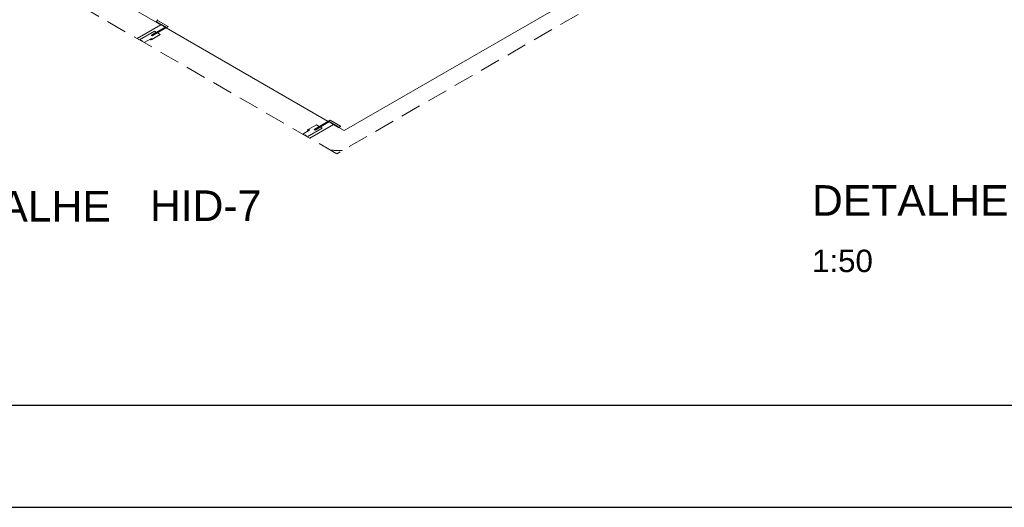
# Model space of a CAD drawing. Header units: millimetres. Extents: x 567 to 934, y -1 to 364.
# Tile 878 of 1056: x 806 to 815, y 60 to 65. Entities that reach past the tile are written whole.
import ezdxf

# ---------------------------------------------------------------- set-up
doc = ezdxf.new("R2010")
doc.units = ezdxf.units.MM
doc.header["$MEASUREMENT"] = 0
doc.linetypes.add('JIS_02_2.0', pattern=[0.3, 0.2, -0.1])
doc.linetypes.add('NULL', pattern=[0])
doc.layers.get('0').update_dxf_attribs({"lineweight": 18})
for name, color, linetype, lineweight in [('A-ANNO-SYMB', 7, 'Continuous', 9), ('A-WALL', 7, 'Continuous', 25), ('ARQ-ALV-REB', 7, 'Continuous', 18), ('ARQ-ESQUAD', 7, 'Continuous', 25), ('DI-Área do detalhe', 10, 'JIS_02_2.0', 0), ('Peças hidrossanitárias', 7, 'Continuous', 13), ('Textos', 7, 'Continuous', 9)]:
    doc.layers.add(name, color=color, linetype=linetype, lineweight=lineweight)
doc.layers.add('FOLHA_PADRÃO', color=7, linetype='Continuous')
doc.styles.add('Arial', font='arial.ttf')
doc.styles.add('ArialBlack', font='txt')

# ---------------------------------------------------------------- blocks, each defined once
blk = doc.blocks.new('A1EST. 1500')
at = {"layer": 'FOLHA_PADRÃO', "color": 1, "linetype": 'Continuous'}
blk.add_line((0, 0), (150.008, 0), dxfattribs=at)
at = {"layer": 'FOLHA_PADRÃO', "color": 6, "linetype": 'Continuous'}
blk.add_lwpolyline([(149, 58.4001), (149, 1), (1, 1), (1, 58.4001), (149, 58.4001)], dxfattribs=at)

msp = doc.modelspace()

# ---------------------------------------------------------------- linework, layer by layer
at = {"layer": 'A-ANNO-SYMB', "color": 8, "linetype": 'Continuous', "lineweight": 5}
msp.add_lwpolyline([(808.7675, 63.5376), (808.774, 63.5369), (808.7805, 63.5362), (808.787, 63.5356), (808.7935, 63.535), (808.8, 63.5344), (808.8065, 63.5339), (808.813, 63.5334), (808.8196, 63.533), (808.8261, 63.5326), (808.8327, 63.5323), (808.8392, 63.532), (808.8458, 63.5318), (808.8524, 63.5316), (808.8589, 63.5314), (808.8655, 63.5313), (808.8721, 63.5313), (808.8787, 63.5313), (808.8853, 63.5313), (808.8853, 63.5313)], dxfattribs=at)
at = {"layer": 'A-WALL', "color": 8, "lineweight": 5}
for p, q in [((811.52, 65.2391), (808.904, 63.7287)), ((807.0516, 64.7982), (806.306, 65.2287)), ((806.869, 64.6338), (807.1027, 64.7687)), ((807.1027, 64.7687), (807.0533, 64.7972)), ((808.8001, 63.7887), (808.5664, 63.6538)), ((808.8495, 63.7602), (808.8001, 63.7887)), ((808.904, 63.7287), (808.8512, 63.7592))]:
    msp.add_line(p, q, dxfattribs=at)
at = {"layer": 'ARQ-ALV-REB', "color": 8, "lineweight": 5}
for p, q in [((807.1456, 64.7439), (807.1027, 64.7687)), ((808.7473, 63.8192), (807.1555, 64.7382)), ((808.8001, 63.7887), (808.7571, 63.8135))]:
    msp.add_line(p, q, dxfattribs=at)
at = {"layer": 'ARQ-ESQUAD', "color": 8, "lineweight": 5}
for p, q in [((807.1508, 64.7469), (807.0071, 64.6639)), ((807.017, 64.6582), (807.1763, 64.7502)), ((807.0689, 64.8082), (807.0516, 64.7982)), ((807.0516, 64.7982), (807.0533, 64.7972)), ((807.0533, 64.7972), (807.0663, 64.7957)), ((807.0663, 64.7957), (807.1508, 64.7469)), ((807.1763, 64.7502), (807.0758, 64.8082)), ((807.0412, 64.7042), (806.8941, 64.6193)), ((807.0071, 64.6639), (807.017, 64.6582)), ((807.0133, 64.6683), (807.0584, 64.6943)), ((807.0239, 64.6622), (807.0133, 64.6683)), ((807.0144, 64.6248), (807.0966, 64.6722)), ((807.0689, 64.6882), (807.0239, 64.6622)), ((807.0584, 64.6943), (807.0412, 64.7042)), ((807.0966, 64.6722), (807.0689, 64.6882)), ((806.9113, 64.6152), (806.9062, 64.6123)), ((806.9269, 64.6062), (806.9113, 64.6152)), ((806.9269, 64.6062), (806.9218, 64.6033)), ((806.9382, 64.5938), (807.0032, 64.6313)), ((807.0032, 64.6313), (806.9967, 64.6275)), ((807.0069, 64.6291), (807.0032, 64.6313)), ((807.0032, 64.6313), (807.0144, 64.6248)), ((807.0141, 64.6332), (807.0069, 64.6291)), ((807.008, 64.621), (807.0144, 64.6248)), ((807.0107, 64.6269), (807.0178, 64.6311)), ((807.0144, 64.6248), (807.0107, 64.6269)), ((807.0178, 64.6311), (807.0141, 64.6332)), ((808.633, 63.7852), (808.5508, 63.7378)), ((808.7681, 63.8312), (808.6087, 63.7392)), ((808.6186, 63.7335), (808.7623, 63.8165)), ((808.6607, 63.7692), (808.633, 63.7852)), ((808.7623, 63.8165), (808.8469, 63.7677)), ((808.8685, 63.7732), (808.7681, 63.8312)), ((808.562, 63.7313), (808.4971, 63.6938)), ((808.5186, 63.6872), (808.5135, 63.6843)), ((808.5186, 63.6872), (808.5342, 63.6782)), ((808.5412, 63.6683), (808.6884, 63.7532)), ((808.5508, 63.7378), (808.5443, 63.734)), ((808.5545, 63.7356), (808.5508, 63.7378)), ((808.5508, 63.7378), (808.562, 63.7313)), ((808.5617, 63.7397), (808.5545, 63.7356)), ((808.5555, 63.7275), (808.562, 63.7313)), ((808.5583, 63.7334), (808.5654, 63.7376)), ((808.562, 63.7313), (808.5583, 63.7334)), ((808.5654, 63.7376), (808.5617, 63.7397)), ((808.6087, 63.7392), (808.6186, 63.7335)), ((808.6156, 63.7432), (808.6607, 63.7692)), ((808.6262, 63.7371), (808.6156, 63.7432)), ((808.6712, 63.7631), (808.6262, 63.7371)), ((808.6884, 63.7532), (808.6712, 63.7631)), ((808.8469, 63.7677), (808.8495, 63.7602)), ((808.8495, 63.7602), (808.8512, 63.7592)), ((808.8512, 63.7592), (808.8685, 63.7692)), ((808.5342, 63.6782), (808.5291, 63.6753))]:
    msp.add_line(p, q, dxfattribs=at)
for points in [[(807.0758, 64.8082), (807.0752, 64.8085), (807.0745, 64.8088), (807.0737, 64.809), (807.0728, 64.8091), (807.072, 64.8091), (807.0711, 64.809), (807.0703, 64.8088), (807.0696, 64.8085), (807.0689, 64.8082)], [(806.9967, 64.6275), (806.9971, 64.6265), (806.9977, 64.6254), (806.9986, 64.6244), (806.9997, 64.6236), (807.0011, 64.6228), (807.0026, 64.6221), (807.0043, 64.6216), (807.0061, 64.6212), (807.008, 64.621)], [(808.5443, 63.734), (808.5447, 63.733), (808.5453, 63.7319), (808.5462, 63.7309), (808.5473, 63.7301), (808.5487, 63.7293), (808.5502, 63.7286), (808.5519, 63.7281), (808.5537, 63.7277), (808.5555, 63.7275)], [(808.8685, 63.7692), (808.8691, 63.7696), (808.8695, 63.77), (808.8698, 63.7705), (808.8699, 63.771), (808.8699, 63.7715), (808.8698, 63.772), (808.8695, 63.7724), (808.8691, 63.7729), (808.8685, 63.7732)]]:
    msp.add_lwpolyline(points, dxfattribs=at)
at = {"layer": 'DI-Área do detalhe'}
msp.add_lwpolyline([(805.9529, 65.1626), (809.625, 67.2827), (812.504, 65.6206), (808.8319, 63.5005), (805.9529, 65.1626)], dxfattribs=at)
at = {"layer": 'Peças hidrossanitárias', "color": 8, "lineweight": 5}
msp.add_line((807.0507, 64.7987), (807.0681, 64.8087), dxfattribs=at)
for points in [[(807.0684, 64.8185), (807.0687, 64.8183), (807.069, 64.8181), (807.0693, 64.8179), (807.0696, 64.8176), (807.0699, 64.8174), (807.0701, 64.8172), (807.0703, 64.8169), (807.0705, 64.8167), (807.0707, 64.8164), (807.0709, 64.8161), (807.0711, 64.8159), (807.0712, 64.8156), (807.0713, 64.8153), (807.0714, 64.815), (807.0715, 64.8148), (807.0716, 64.8145), (807.0716, 64.8142), (807.0716, 64.8139), (807.0716, 64.8136), (807.0716, 64.8133), (807.0716, 64.8131), (807.0715, 64.8128), (807.0715, 64.8125), (807.0714, 64.8122), (807.0712, 64.812), (807.0711, 64.8117), (807.071, 64.8114), (807.0708, 64.8111), (807.0706, 64.8109), (807.0704, 64.8106), (807.0702, 64.8104), (807.0699, 64.8101), (807.0697, 64.8099), (807.0694, 64.8097), (807.0691, 64.8094), (807.0688, 64.8092), (807.0685, 64.809), (807.0681, 64.8088), (807.0681, 64.8087)], [(807.069, 64.8181), (807.0693, 64.8179), (807.0696, 64.8176), (807.0699, 64.8174), (807.0701, 64.8172), (807.0703, 64.8169), (807.0705, 64.8167), (807.0707, 64.8164), (807.0709, 64.8161), (807.0711, 64.8159), (807.0712, 64.8156), (807.0713, 64.8153), (807.0714, 64.815), (807.0715, 64.8148), (807.0716, 64.8145), (807.0716, 64.8142), (807.0716, 64.8139), (807.0716, 64.8136), (807.0716, 64.8133), (807.0716, 64.8131), (807.0715, 64.8128), (807.0715, 64.8125), (807.0714, 64.8122), (807.0712, 64.812), (807.0711, 64.8117), (807.071, 64.8114), (807.0708, 64.8111), (807.0706, 64.8109), (807.0704, 64.8106), (807.0702, 64.8104), (807.0699, 64.8101), (807.0697, 64.8099), (807.0694, 64.8097), (807.0691, 64.8094), (807.0688, 64.8092)]]:
    msp.add_lwpolyline(points, dxfattribs=at)

# ---------------------------------------------------------------- block references
msp.add_blockref('A1EST. 1500', (722.2492, 60.0255))

# ---------------------------------------------------------------- texts
at = {"layer": 'Textos', "linetype": 'NULL', "attachment_point": 7, "line_spacing_factor": 0.6}
for s, insert, char_height, width, style in [('DETALHE', (804.6782, 62.8345), 0.3, 4.380751, 'ArialBlack'), ('HID-7', (806.9966, 62.8401), 0.3, 2.516651, 'ArialBlack'), ('DETALHE', (813.5036, 62.8921), 0.3, 4.380751, 'ArialBlack'), ('1:50', (813.5036, 62.3347), 0.22, 1.195915, 'Arial')]:
    msp.add_mtext(s, dxfattribs=dict(at, insert=insert, char_height=char_height, width=width, style=style))

doc.saveas('drawing.dxf')
